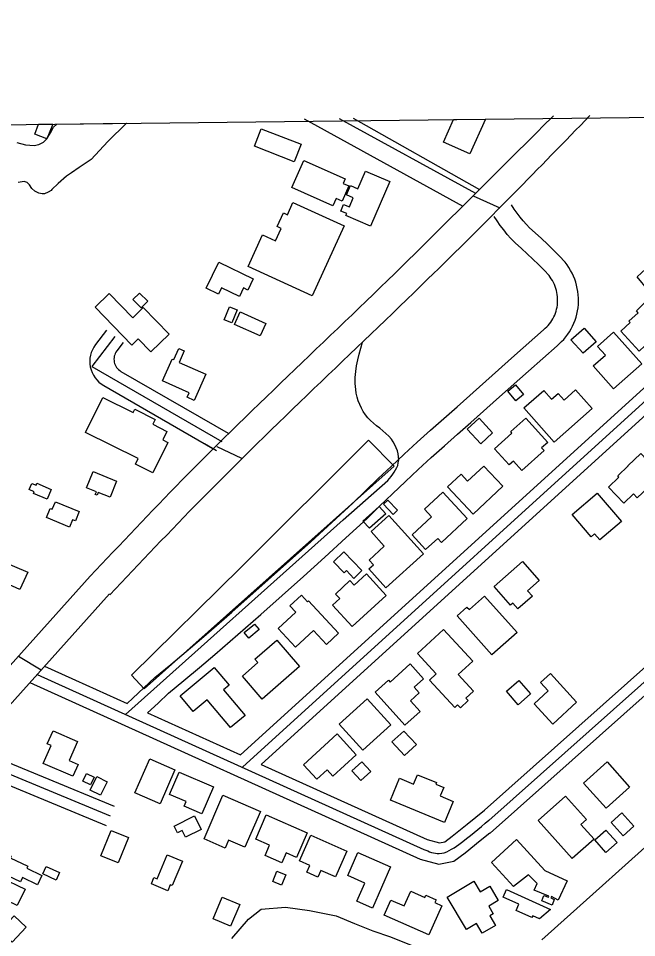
# Model space of a CAD drawing. Extents: x 3683613 to 3738215, y 469626 to 495384.
# Drawn here: x 3706247 to 3707136, y 492270 to 493591 of the extents above; entities that cross this region are included whole.
import ezdxf

# ---------------------------------------------------------------- set-up
doc = ezdxf.new("R2010")
doc.units = 0
for name, color, linetype in [('V-BLDG-OTLN', 7, 'Continuous'), ('V-GRID-FRAM', 7, 'Continuous'), ('V-RAIL-TRAK', 7, 'Continuous'), ('V-ROAD-CNTR', 7, 'Continuous'), ('V-SITE-VEGE', 7, 'Continuous')]:
    doc.layers.add(name, color=color, linetype=linetype)

msp = doc.modelspace()

# ---------------------------------------------------------------- linework, layer by layer
at = {"layer": 'V-BLDG-OTLN'}
for p, q in [((3706858.5, 493412.9), (3706873.1, 493445.5)), ((3706873.1, 493445.5), (3706918.7, 493446)), ((3706918.7, 493446), (3706896.3, 493396)), ((3706271, 493424.3), (3706276.6, 493438.6)), ((3706276.6, 493438.6), (3706296.8, 493438.8)), ((3706296.8, 493438.8), (3706288.5, 493417.5)), ((3706288.5, 493417.5), (3706271, 493424.3)), ((3706896.3, 493396), (3706858.5, 493412.9))]:
    msp.add_line(p, q, dxfattribs=at)
for points in [[(3706596.5, 493432.1), (3706653.8, 493409.9), (3706644, 493384.7), (3706586.7, 493406.9)], [(3706657.7, 493386.5), (3706717.2, 493360), (3706714.3, 493353.6), (3706722.7, 493349.9), (3706713, 493328), (3706704.2, 493331.9), (3706699.6, 493321.5), (3706640.5, 493347.9)], [(3706781.5, 493356.2), (3706753.8, 493292), (3706718.2, 493307.3), (3706719.4, 493310.3), (3706710.9, 493313.9), (3706715, 493323.4), (3706723.3, 493319.8), (3706728.9, 493332.8), (3706719, 493337), (3706724.8, 493350.5), (3706735.3, 493346), (3706746.2, 493371.4)], [(3706642.1, 493326.1), (3706715.7, 493292.6), (3706669.9, 493192.1), (3706577.7, 493234.1), (3706598.4, 493279.7), (3706617.2, 493271.1), (3706625.3, 493288.9), (3706619.5, 493291.5), (3706628.5, 493311.2), (3706634.2, 493308.6)], [(3706535.8, 493240.6), (3706585.2, 493216.4), (3706577.4, 493200.4), (3706571.3, 493203.4), (3706565.2, 493191.1), (3706539.6, 493203.6), (3706535.2, 493194.6), (3706517.6, 493203.3)], [(3707203.6, 493148.9), (3707167, 493115.9), (3707156.3, 493127.7), (3707139.6, 493112.7), (3707113.6, 493141.5), (3707127, 493153.6), (3707125, 493155.9), (3707138.3, 493167.9), (3707135.9, 493170.5), (3707150.2, 493185.1), (3707152.5, 493200), (3707136.7, 493219.2), (3707155.7, 493236.8), (3707179.2, 493210.7), (3707162.3, 493195.4), (3707159.2, 493181.2), (3707163.9, 493174.9), (3707172.9, 493183)], [(3706410.6, 493121.3), (3706357.7, 493175.6), (3706378, 493195.4), (3706411.8, 493160.6), (3706426.9, 493175.3), (3706464, 493137.1), (3706437.9, 493111.7), (3706419.8, 493130.3)], [(3706423.9, 493174.7), (3706412, 493186.6), (3706421.6, 493196.1), (3706433.5, 493184.2)], [(3706551, 493176.5), (3706561.9, 493171.9), (3706554.1, 493153.2), (3706543.2, 493157.8)], [(3706595, 493134.4), (3706558, 493151.1), (3706566.1, 493169), (3706603.1, 493152.3)], [(3707077.8, 493126.2), (3707059.1, 493109.5), (3707041.8, 493128.9), (3707060.5, 493145.6)], [(3707143.5, 493094.6), (3707102.9, 493058.5), (3707073.7, 493091.3), (3707091.3, 493106.9), (3707080.1, 493119.5), (3707103.1, 493140)], [(3706517, 493079.5), (3706500.3, 493041.9), (3706490.1, 493046.4), (3706492.9, 493052.7), (3706454.6, 493069.8), (3706468.6, 493101.3), (3706470.7, 493100.4), (3706477.9, 493116.5), (3706486, 493112.9), (3706478.7, 493096.5)], [(3706962.1, 493064.1), (3706973.6, 493050.4), (3706962.6, 493041.2), (3706951.1, 493054.9)], [(3707072.3, 493030.1), (3707017.7, 492981.7), (3706974, 493031), (3707002.6, 493056.3), (3707013.9, 493043.6), (3707023.4, 493052), (3707032, 493042.3), (3707048.5, 493056.9)], [(3706369, 493045.9), (3706412.4, 493024.3), (3706414.8, 493029.2), (3706444.2, 493014.6), (3706440.7, 493007.5), (3706461, 492997.4), (3706454.9, 492985), (3706462.2, 492981.4), (3706440.6, 492938), (3706415.7, 492950.4), (3706419.5, 492958.2), (3706344.1, 492995.8)], [(3706976.9, 493016.4), (3707008.4, 492981.4), (3706999.6, 492973.5), (3707003, 492969.7), (3706971.1, 492941), (3706959, 492954.5), (3706952.9, 492949.1), (3706931.9, 492972.5), (3706957, 492995), (3706955.2, 492997)], [(3706909.7, 493016.2), (3706929.1, 492995.4), (3706912.2, 492979.6), (3706892.8, 493000.5)], [(3706409.9, 492647.1), (3706567.8, 492802.4), (3706750.9, 492984.6), (3706787.4, 492947.5), (3706428.2, 492627.4)], [(3707142.3, 492965.5), (3707177, 492928.7), (3707158.2, 492910.9), (3707152.6, 492916.9), (3707136.9, 492902), (3707131.7, 492907.5), (3707117.6, 492894.2), (3707095.6, 492917.4), (3707110.7, 492931.7), (3707109, 492933.5), (3707124.1, 492947.7), (3707123.7, 492948)], [(3706388.7, 492925.8), (3706379.2, 492902.7), (3706362.3, 492909.6), (3706360.6, 492905.6), (3706358.1, 492906.6), (3706359.6, 492910.3), (3706345.5, 492916.1), (3706355.1, 492939.6)], [(3706943.7, 492918.6), (3706901, 492878.6), (3706864.3, 492917.8), (3706883.8, 492936), (3706893.2, 492925.9), (3706916.5, 492947.6)], [(3706274.1, 492922.8), (3706294.7, 492914.1), (3706288.7, 492900), (3706269.2, 492908.2), (3706270.2, 492910.6), (3706262.8, 492913.8), (3706266.6, 492922.7), (3706273, 492920)], [(3706786.4, 492878.1), (3706772.3, 492892.6), (3706778.4, 492898.5), (3706792.5, 492884)], [(3706813.5, 492848.8), (3706841.2, 492874.4), (3706831, 492885.4), (3706857.7, 492910), (3706892.8, 492872.1), (3706855.7, 492837.8), (3706850.2, 492843.7), (3706832.9, 492827.7)], [(3707043.3, 492877.8), (3707079.6, 492908.7), (3707114.4, 492867.9), (3707083.3, 492841.4), (3707075.8, 492850.2), (3707070.6, 492845.8)], [(3706320.8, 492859.8), (3706287.8, 492873.4), (3706293.3, 492886.8), (3706296.3, 492885.5), (3706300.7, 492896.2), (3706334.9, 492882.1), (3706329.4, 492868.8), (3706325.2, 492870.5)], [(3706742.8, 492868.6), (3706766.3, 492889.6), (3706775.7, 492879.1), (3706752.2, 492858.1)], [(3706829.7, 492821.5), (3706775.7, 492772.6), (3706751.1, 492799.7), (3706757.7, 492805.6), (3706751.5, 492812.5), (3706773.5, 492832.3), (3706754.5, 492853.3), (3706780, 492876.4)], [(3706145.4, 492776.1), (3706114.7, 492789.4), (3706126.3, 492816.2), (3706156.7, 492803), (3706155.5, 492800.3), (3706179.8, 492803.6), (3706188.2, 492823.1), (3706213.4, 492813), (3706209.3, 492802.4), (3706213.5, 492800.7), (3706218.7, 492813), (3706261, 492795.3), (3706249.7, 492770.1), (3706209.1, 492788.2), (3706210.8, 492791.6), (3706205, 492793.3), (3706199.6, 492779.8), (3706174.9, 492791.6), (3706150.8, 492788.8)], [(3706700.3, 492810.1), (3706715.4, 492824.5), (3706741.3, 492797.3), (3706729.7, 492786.2), (3706719.1, 492797.3), (3706715.7, 492794)], [(3706931.2, 492774.5), (3706972.2, 492810.3), (3706996.1, 492782.9), (3706979.5, 492768.5), (3706986.5, 492760.5), (3706965.4, 492742.2), (3706958, 492750.6), (3706954.7, 492747.7)], [(3706776.3, 492761.7), (3706727.5, 492716.8), (3706699.1, 492747.7), (3706709.3, 492757.1), (3706703.2, 492763.7), (3706724.1, 492782.9), (3706730.3, 492776.2), (3706748, 492792.5)], [(3706620.8, 492714), (3706646.1, 492737.5), (3706637.7, 492746.6), (3706654.5, 492762.2), (3706663.3, 492752.7), (3706664.5, 492753.7), (3706707.7, 492707.3), (3706690.4, 492691.2), (3706671.7, 492711.3), (3706645.7, 492687.2)], [(3706917.6, 492760.8), (3706964.3, 492708.3), (3706928.2, 492676.3), (3706878.3, 492732.5), (3706892.3, 492745), (3706895.7, 492741.3)], [(3706572.1, 492708.2), (3706587.1, 492720.5), (3706593.6, 492712.5), (3706578.6, 492700.3)], [(3706858.4, 492712.7), (3706900.6, 492667.3), (3706879.8, 492648.1), (3706901.9, 492624.3), (3706890.7, 492613.9), (3706893.9, 492610.5), (3706882.8, 492600.2), (3706878.8, 492604.5), (3706874.8, 492600.7), (3706838.5, 492639.9), (3706848.1, 492648.8), (3706821, 492678.1)], [(3706651.7, 492659.4), (3706598, 492612.8), (3706569.4, 492645.9), (3706591.7, 492665.2), (3706587.4, 492670.2), (3706618.8, 492697.4)], [(3706803.1, 492575.4), (3706760.5, 492622.7), (3706779.6, 492639.9), (3706781.9, 492637.3), (3706810.5, 492663.2), (3706829.6, 492642), (3706816.3, 492630), (3706823.7, 492621.8), (3706811.1, 492610.4), (3706824.9, 492595.1)], [(3706479.9, 492617.4), (3706528.9, 492658.3), (3706550.3, 492632.8), (3706542.4, 492626.2), (3706573.3, 492589.3), (3706552.3, 492571.8), (3706518.8, 492611.9), (3706498.6, 492595.1)], [(3707049.9, 492608.4), (3707015.7, 492576.9), (3706989.1, 492605.9), (3707009.2, 492624.4), (3706998.2, 492636.4), (3707012.3, 492649.3)], [(3706983.6, 492620.2), (3706965.9, 492604.7), (3706949, 492624.1), (3706966.8, 492639.5)], [(3706708.5, 492576.8), (3706749, 492613.3), (3706782.9, 492575.7), (3706742.4, 492539.2)], [(3706325.9, 492501.9), (3706283.3, 492520.4), (3706294.5, 492546), (3706289.1, 492548.4), (3706297.4, 492567.3), (3706332.7, 492551.9), (3706320.7, 492524.4), (3706333.4, 492518.9)], [(3706705.5, 492562.9), (3706733.1, 492532.9), (3706699.4, 492501.8), (3706691.1, 492510.9), (3706676.5, 492497.5), (3706657.2, 492518.5)], [(3706784.4, 492551.2), (3706801.7, 492566.9), (3706819.5, 492547.3), (3706802.3, 492531.6)], [(3706472.6, 492510.9), (3706451.1, 492462.4), (3706415.1, 492478.3), (3706436.6, 492526.8)], [(3706726.9, 492509.8), (3706741.2, 492522.7), (3706753.9, 492508.7), (3706739.5, 492495.7)], [(3707059.7, 492492.2), (3707093.7, 492522.6), (3707126.1, 492486.4), (3707092.2, 492456)], [(3706340.1, 492494.9), (3706345.5, 492505.7), (3706356.4, 492500.4), (3706351, 492489.5)], [(3706350.8, 492482), (3706360.5, 492501.4), (3706375, 492494.1), (3706365.4, 492474.8)], [(3706478.8, 492508), (3706527.9, 492486.7), (3706511.2, 492448.1), (3706485.7, 492459.1), (3706488.5, 492465.7), (3706464.9, 492475.9)], [(3706859.8, 492435.4), (3706782.4, 492467.7), (3706795.5, 492499.1), (3706815.6, 492490.7), (3706821.2, 492504.1), (3706848.3, 492492.7), (3706847.4, 492490.6), (3706858.8, 492485.9), (3706853.7, 492473.6), (3706872.5, 492465.8)], [(3706514.3, 492411.8), (3706541.5, 492474.6), (3706595.3, 492451.3), (3706573, 492399.9), (3706549.7, 492410), (3706544.8, 492398.6)], [(3707043.7, 492383.6), (3706994.8, 492438.5), (3707033.9, 492473.4), (3707064, 492439.6), (3707056.1, 492432.5), (3707074.9, 492411.5)], [(3707116.6, 492416.3), (3707099.3, 492435.4), (3707114.8, 492449.3), (3707132, 492430.3)], [(3706471.2, 492430.4), (3706500.8, 492445), (3706510.4, 492425.6), (3706487.6, 492414.4), (3706483, 492423.8), (3706476.1, 492420.4)], [(3706603.7, 492446.4), (3706662.8, 492420.5), (3706647.4, 492385.2), (3706632.5, 492391.7), (3706626.3, 492377.6), (3706602.2, 492388.1), (3706608.6, 492403), (3706588.6, 492411.7)], [(3706365.8, 492387.6), (3706380.7, 492424), (3706405.9, 492413.7), (3706391.1, 492377.3)], [(3707092, 492392.5), (3707076, 492410.5), (3707092, 492424.6), (3707108, 492406.6)], [(3706668, 492417.4), (3706719.6, 492394.5), (3706703.2, 492357.4), (3706682.4, 492366.6), (3706678, 492356.8), (3706661.9, 492363.9), (3706666.2, 492373.8), (3706651.6, 492380.3)], [(3706927.6, 492377.9), (3706963.4, 492410.8), (3707004.4, 492366.4), (3707036.3, 492351.8), (3707023.5, 492324.1), (3707014, 492328.9), (3707013, 492327.1), (3707017.8, 492324.7), (3707014.6, 492316.5), (3706999.8, 492323), (3707002.7, 492330.6), (3707009.6, 492328), (3707009.9, 492329.8), (3706988.9, 492338.1), (3706993.4, 492348), (3706980.7, 492360.3), (3706959.3, 492343.4)], [(3706245.8, 492316), (3706185.1, 492345.3), (3706190.4, 492356.1), (3706185.9, 492358.2), (3706190.3, 492367.3), (3706195.1, 492365), (3706211.7, 492399.5), (3706237, 492387.3), (3706235.8, 492384.8), (3706260.9, 492372.7), (3706259.5, 492369.7), (3706281.4, 492359.1), (3706275.2, 492346.1), (3706253.6, 492356.5), (3706250.6, 492350.2), (3706224.3, 492362.9), (3706221.4, 492356.8), (3706257.1, 492339.6)], [(3706483.2, 492379.9), (3706468.6, 492344.8), (3706465.6, 492346), (3706462.1, 492337.5), (3706438.6, 492347.3), (3706442.4, 492356.5), (3706446.9, 492354.6), (3706461.2, 492389)], [(3706735.4, 492392.5), (3706782.4, 492371.8), (3706756.3, 492312.5), (3706734, 492322.4), (3706745.5, 492348.3), (3706720.8, 492359.2)], [(3706301.7, 492352.8), (3706282.6, 492361.7), (3706287.5, 492372.3), (3706306.6, 492363.5)], [(3706613.2, 492350.9), (3706619.1, 492365.3), (3706631.9, 492360.1), (3706625.9, 492345.6)], [(3706891.6, 492281.8), (3706863.9, 492328.2), (3706902.2, 492351), (3706911.3, 492335.8), (3706925, 492344), (3706937.3, 492323.2), (3706923.6, 492315.1), (3706930, 492304.4), (3706925.1, 492301.5), (3706933.3, 492287.7), (3706914.2, 492276.3), (3706905.9, 492290.4)], [(3706837.4, 492274), (3706773.4, 492302.5), (3706783, 492324.1), (3706801.9, 492315.7), (3706811.4, 492337), (3706831.9, 492327.9), (3706833.3, 492330.9), (3706848, 492324.3), (3706846.2, 492320.3), (3706856, 492315.9)], [(3706949.1, 492339), (3707012.4, 492310.3), (3706996.6, 492297), (3706987, 492301.6), (3706985.7, 492298.8), (3706962.8, 492309.2), (3706966.8, 492318), (3706944.3, 492328.3)], [(3706527.4, 492296.9), (3706540.6, 492328.1), (3706565.6, 492317.6), (3706552.4, 492286.3)], [(3706221.5, 492279.7), (3706241.6, 492301.2), (3706258.9, 492285.2), (3706238.8, 492263.6)]]:
    msp.add_lwpolyline(points, close=True, dxfattribs=at)
at = {"layer": 'V-GRID-FRAM'}
msp.add_lwpolyline([(3687651.7, 493221.8), (3719350.3, 493590.7), (3719569.8, 475409.4), (3687855.3, 475040.3), (3687651.7, 493221.8)], dxfattribs=at)
at = {"layer": 'V-RAIL-TRAK'}
msp.add_lwpolyline([(3707000.1, 492267.1), (3707073.1, 492332.3), (3707124.3, 492378.4), (3707175.6, 492424.3)], dxfattribs=at)
at = {"layer": 'V-ROAD-CNTR'}
for points in [[(3706658.4, 493446.4), (3706886.1, 493321)], [(3706708.8, 493446.9), (3706904.6, 493339.4)], [(3706728.9, 493447.2), (3706910.3, 493345.1)], [(3706901.1, 493336), (3706939.4, 493318.6)], [(3706433.2, 492592.9), (3706448.2, 492607.1), (3706463.4, 492621.1), (3706485.5, 492639.3), (3706507.9, 492658), (3706530.1, 492676.8), (3706552.1, 492695.8), (3706574, 492714.9), (3706595.8, 492734.2), (3706626.6, 492761.4), (3706657.4, 492788.9), (3706687.9, 492816.5), (3706718.4, 492844.3), (3706748.8, 492872.3), (3706767.1, 492890.3), (3706785.4, 492907.8), (3706803.8, 492925.3), (3706822.3, 492942.5), (3706841, 492959.7), (3706859.8, 492976.6), (3706878.8, 492993.5), (3706898, 493010.2), (3706939.2, 493047.2), (3706980.5, 493084), (3707021.8, 493120.5), (3707024.9, 493123.1), (3707028.2, 493126.3), (3707031.4, 493129.6), (3707034.4, 493133.1), (3707037.1, 493136.8), (3707039.7, 493140.6), (3707042, 493144.6), (3707044.2, 493148.6), (3707046.1, 493152.8), (3707047.7, 493157.1), (3707049.2, 493161.4), (3707050.3, 493165.9), (3707051.3, 493170.4), (3707052, 493174.9), (3707052.4, 493179.5), (3707052.6, 493184.1), (3707052.6, 493188.8), (3707052.3, 493193.4), (3707051.7, 493198.1), (3707050.9, 493202.7), (3707049.9, 493207.2), (3707048.6, 493211.7), (3707047.1, 493216.1), (3707045.4, 493220.4), (3707043.4, 493224.6), (3707041.2, 493228.7), (3707038.8, 493232.7), (3707036.2, 493236.6), (3707033.2, 493240.7), (3707024.6, 493249.7), (3707016.3, 493258.2), (3707007.8, 493266.4), (3706999.2, 493274.5), (3706990.4, 493282.4), (3706982.3, 493289.6), (3706977.8, 493294.4), (3706973.1, 493299.7), (3706968.7, 493305.2), (3706964.3, 493310.9), (3706960.2, 493316.7), (3706956.2, 493322.8)], [(3706566.7, 492532.5), (3707214.5, 493121.2), (3707213.6, 493121.7), (3707250.7, 493153.2), (3707271.3, 493170.7), (3707292.1, 493188.1), (3707317.1, 493201.4), (3707336.9, 493206.7), (3707355.5, 493211.3), (3707378.3, 493215.4), (3707398.1, 493221.6), (3707416.7, 493231.8), (3707435.4, 493242.1), (3707444, 493249.2), (3707460.2, 493267.3), (3707474.4, 493288.6), (3707486.6, 493307)], [(3706403.8, 492606.2), (3706412.2, 492614.3), (3706427.8, 492629), (3706443.7, 492643.7), (3706466.4, 492662.4), (3706488.5, 492680.9), (3706510.6, 492699.6), (3706532.5, 492718.4), (3706554.2, 492737.4), (3706575.9, 492756.6), (3706606.7, 492783.9), (3706637.3, 492811.2), (3706667.8, 492838.7), (3706698.1, 492866.4), (3706728.2, 492894.1), (3706746.2, 492911.8), (3706764.7, 492929.5), (3706783.2, 492947.1), (3706802, 492964.6), (3706820.8, 492981.9), (3706839.8, 492999), (3706858.9, 493016), (3706878.1, 493032.7), (3706919.2, 493069.6), (3706960.6, 493106.4), (3707002.2, 493143.2), (3707004.9, 493145.5), (3707007, 493147.5), (3707009, 493149.6), (3707010.9, 493151.9), (3707012.7, 493154.2), (3707014.3, 493156.6), (3707015.8, 493159.2), (3707017.2, 493161.8), (3707018.4, 493164.5), (3707019.5, 493167.2), (3707020.4, 493170), (3707021.1, 493172.8), (3707021.7, 493175.7), (3707022.2, 493178.6), (3707022.5, 493181.6), (3707022.6, 493184.6), (3707022.6, 493187.7), (3707022.4, 493190.7), (3707022, 493193.8), (3707021.5, 493196.8), (3707020.8, 493199.8), (3707020, 493202.7), (3707019, 493205.6), (3707017.9, 493208.5), (3707016.6, 493211.3), (3707015.1, 493214), (3707013.5, 493216.6), (3707011.8, 493219.1), (3707010.2, 493221.3), (3707003, 493228.9), (3706995.1, 493236.9), (3706987.1, 493244.8), (3706978.9, 493252.5), (3706970.6, 493260), (3706961.4, 493268), (3706955.5, 493274.3), (3706950.2, 493280.4), (3706945.1, 493286.7), (3706940.2, 493293.1), (3706935.5, 493299.7), (3706931.2, 493306.2)], [(3706923.8, 492438.5), (3707575, 493017.9), (3707605.2, 493045.4), (3707443.9, 493229.6)], [(3706596.5, 492519), (3707255.6, 493118), (3707270.1, 493130.3), (3707290.6, 493147.7), (3707309, 493163.1), (3707328.2, 493173.3), (3707344.3, 493177.6), (3707361.7, 493181.9), (3707385.4, 493186.2), (3707409.9, 493193.9), (3707440.5, 493210.7)], [(3706374.1, 493143), (3706358.2, 493122)], [(3706386, 493133.9), (3706353, 493090.4), (3706539.9, 492982.7)], [(3706398, 493124.9), (3706389, 493113)], [(3706569.5, 492514.8), (3707240.1, 493124.2)], [(3706394.9, 493083.5), (3706529.8, 493005.9)], [(3706370.1, 493063.2), (3706527.1, 492972.8)], [(3706596.5, 492519), (3706835.3, 492410.9), (3706852.8, 492406.2), (3706860.7, 492407.9), (3706871.2, 492415.8), (3706892.6, 492433), (3706917.7, 492453.1), (3707565, 493029.1), (3707569.7, 493033.3)], [(3706264.2, 492636.4), (3706825.2, 492382.6), (3706852, 492375.4), (3706873.5, 492380), (3706889.6, 492392.1), (3706911.4, 492409.6), (3706925.1, 492420.6), (3706925.8, 492420.2), (3707585.1, 493006.8), (3707597.2, 493017.8)], [(3706529.8, 493005.9), (3706549.2, 492994.7)], [(3706514.9, 492979.9), (3706532.4, 492969.8)], [(3706532.8, 492975.8), (3706532.8, 492975.8), (3706568.2, 492958.7)], [(3706714.1, 492870.5), (3706778.5, 492926.7)], [(3706401.7, 492590.7), (3706714.1, 492870.5)], [(3704882.3, 491151.2), (3706350.8, 492789.2)], [(3704910.2, 491126.2), (3706378.7, 492764.2)], [(3706280.1, 492654.3), (3706247.6, 492674.1)], [(3706285.2, 492659.9), (3706403.8, 492606.2)], [(3706274.7, 492648.2), (3706830.3, 492396.8)], [(3706433.2, 492592.9), (3706566.7, 492532.5)], [(3706180.7, 492543.4), (3706385.2, 492458.7)], [(3706170.1, 492531.5), (3706379.4, 492444.9)], [(3706159.5, 492519.7), (3706373.7, 492431)]]:
    msp.add_lwpolyline(points, dxfattribs=at)
for centre, radius, start, end in [((3706390.1, 493097.9), 40, 142.8637, 240.0643), ((3706404.9, 493100.9), 20, 142.8623, 240.0652)]:
    msp.add_arc(centre, radius, start, end, dxfattribs=at)
for points in [[(3706350.8, 492789.2), (3706482.5, 492927.1), (3706808.8, 493244.1), (3706931.2, 493365.9), (3707016.5, 493450.5)], [(3706379, 492762.3), (3706510.2, 492899.6), (3706836.2, 493216.3), (3706958.7, 493338.2), (3707069.1, 493451.1)], [(3706778.5, 492926.7), (3706793.6, 492952), (3706783.6, 492986), (3706749.8, 493016.8), (3706732.3, 493057.7), (3706742, 493125.3)], [(3706830.3, 492396.8), (3706852.4, 492390.8), (3706880.4, 492404), (3706923.5, 492438.6)]]:
    msp.add_spline(points, degree=3, dxfattribs=at)
at = {"layer": 'V-SITE-VEGE'}
for p, q in [((3706302.9, 493438.9), (3706402.8, 493440)), ((3706402.8, 493440), (3706376.3, 493413.8)), ((3706288.6, 493417.8), (3706293.8, 493426.1)), ((3706293.8, 493426.1), (3706298.1, 493434.2)), ((3706298.1, 493434.2), (3706302.9, 493438.9)), ((3706276.8, 493409.5), (3706283.5, 493412.8)), ((3706283.5, 493412.8), (3706288.6, 493417.8)), ((3706376.3, 493413.8), (3706352, 493387.9)), ((3706245.3, 493412.4), (3706257.7, 493409)), ((3706257.7, 493409), (3706270, 493408)), ((3706270, 493408), (3706276.8, 493409.5)), ((3706352, 493387.9), (3706334.9, 493376.5)), ((3706334.9, 493376.5), (3706323.8, 493368.9)), ((3706316.8, 493363.9), (3706304.5, 493353.5)), ((3706323.8, 493368.9), (3706316.8, 493363.9)), ((3706255.8, 493356.4), (3706247.4, 493355.1)), ((3706260, 493354.9), (3706255.8, 493356.4)), ((3706261.6, 493353.5), (3706260, 493354.9)), ((3706263.5, 493351.4), (3706261.6, 493353.5)), ((3706267, 493346.4), (3706263.5, 493351.4)), ((3706304.5, 493353.5), (3706295.4, 493344.7)), ((3706271.2, 493342.4), (3706267, 493346.4)), ((3706276.8, 493339.6), (3706271.2, 493342.4)), ((3706281.7, 493338.5), (3706276.8, 493339.6)), ((3706285.2, 493338.7), (3706281.7, 493338.5)), ((3706290.3, 493341), (3706285.2, 493338.7)), ((3706294.4, 493343.6), (3706290.3, 493341)), ((3706295.4, 493344.7), (3706294.4, 493343.6))]:
    msp.add_line(p, q, dxfattribs=at)
msp.add_lwpolyline([(3706554.1, 492268.7), (3706578.1, 492296.6), (3706596.6, 492311), (3706631.3, 492313.7), (3706665.8, 492309), (3706704.5, 492301.6), (3706730.6, 492290.2), (3706757.2, 492279.9), (3706782.2, 492271.1), (3706826.5, 492253.7)], dxfattribs=at)

doc.saveas('drawing.dxf')
